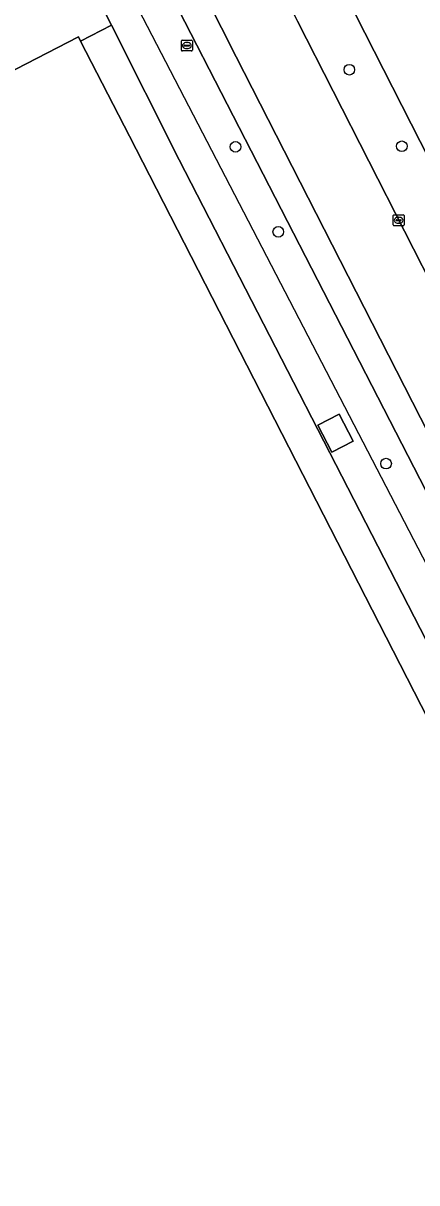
# Model space of a CAD drawing. Extents: x 158455 to 159797, y 387218 to 388672.
# Drawn here: x 159177.5 to 159213.7, y 387547.3 to 387654 of the extents above; entities that cross this region are included whole.
import ezdxf

# ---------------------------------------------------------------- set-up
doc = ezdxf.new("R2010")
doc.units = 0
for name, color, linetype in [('IMGEO_Berm_groen', 7, 'Continuous'), ('IMGEO_Boom', 7, 'Continuous'), ('IMGEO_Brandkraan', 7, 'Continuous'), ('IMGEO_Groenvoorziening', 7, 'Continuous'), ('IMGEO_Hek', 7, 'Continuous'), ('IMGEO_Kolk', 7, 'Continuous'), ('IMGEO_Pand', 7, 'Continuous'), ('IMGEO_Rijbaan_lokaal_gesloten', 7, 'Continuous'), ('IMGEO_Voetpad_open', 7, 'Continuous')]:
    doc.layers.add(name, color=color, linetype=linetype)

msp = doc.modelspace()

# ---------------------------------------------------------------- linework, layer by layer
at = {"layer": 'IMGEO_Berm_groen'}
for points in [[(159156.82, 387722.59), (159155.62, 387723.92), (159182.35, 387672.15), (159182.93, 387672.44), (159271.68, 387500), (159273.22, 387497.08), (159275.47, 387498.38), (159274.64, 387500), (159224.37, 387597.52), (159197.09, 387650.89)], [(159197.09, 387650.89), (159195.74, 387653.56), (159181.27, 387682.08)], [(159202.23, 387655.11), (159202.74, 387654.18), (159229, 387602.66), (159235.53, 387590.14), (159247.02, 387567.84), (159251.49, 387570.08), (159236.11, 387599.77), (159207.23, 387656.45), (159206.69, 387657.52), (159204.35, 387662.23)]]:
    msp.add_lwpolyline(points, dxfattribs=at)
at = {"layer": 'IMGEO_Boom'}
for centre in [(159207.5, 387649.71), (159197.02, 387642.61), (159212.33, 387642.67), (159200.96, 387634.8), (159210.88, 387613.48)]:
    msp.add_circle(centre, 0.489, dxfattribs=at)
at = {"layer": 'IMGEO_Brandkraan'}
for p, q in [((159192.05, 387651.5), (159192.05, 387652.35)), ((159192.12, 387652.43), (159192.97, 387652.43)), ((159192.3, 387651.92), (159192.3, 387651.93)), ((159192.35, 387651.97), (159192.75, 387651.97)), ((159192.53, 387652.21), (159192.56, 387652.21)), ((159192.79, 387651.93), (159192.79, 387651.92)), ((159193.05, 387652.35), (159193.05, 387651.5)), ((159192.97, 387651.43), (159192.12, 387651.43)), ((159192.74, 387651.88), (159192.34, 387651.88)), ((159192.56, 387651.65), (159192.53, 387651.65))]:
    msp.add_line(p, q, dxfattribs=at)
for points in [[(159192.05, 387651.5), (159192.05, 387652.35)], [(159192.12, 387652.43), (159192.97, 387652.43)], [(159193.05, 387652.35), (159193.05, 387651.5)], [(159192.97, 387651.43), (159192.12, 387651.43)]]:
    msp.add_lwpolyline(points, dxfattribs=at)
for centre, radius, start, end in [((159192.12, 387652.35), 0.0765, 91.552, 178.448), ((159192.12, 387652.35), 0.0765, 91.552, 178.448), ((159192.35, 387651.93), 0.0403, 85.8775, 175.7526), ((159192.75, 387651.93), 0.0386, 1.7309, 96.639), ((159192.97, 387652.35), 0.0765, 1.552, 88.448), ((159192.97, 387652.35), 0.0765, 1.552, 88.448), ((159192.12, 387651.5), 0.0765, 181.552, 268.448), ((159192.12, 387651.5), 0.0765, 181.552, 268.448), ((159192.34, 387651.92), 0.0366, 178.938, 274.7102), ((159192.75, 387651.93), 0.043, 264.8664, 352.4533), ((159192.97, 387651.5), 0.0765, 271.552, 358.448), ((159192.97, 387651.5), 0.0765, 271.552, 358.448)]:
    msp.add_arc(centre, radius, start, end, dxfattribs=at)
for centre, major_axis, ratio, start_param, end_param in [((159192.53, 387651.93), (-0.387, 0.002), 0.722429, 4.712389, 7.853982), ((159192.56, 387651.93), (-0.39, 0.002), 0.717154, 1.570796, 4.712389)]:
    msp.add_ellipse(centre, major_axis=major_axis, ratio=ratio, start_param=start_param, end_param=end_param, dxfattribs=at)
at = {"layer": 'IMGEO_Groenvoorziening'}
for points in [[(159181.83, 387517.06), (159167.84, 387544.44), (159152.43, 387536.58), (159178.55, 387485.48), (159192.31, 387458.61), (159189.89, 387457.37), (159170.38, 387447.33), (159173.97, 387440.24), (159212.14, 387462.19), (159250.69, 387484.1), (159270.98, 387495.79), (159273.22, 387497.08), (159271.68, 387500), (159182.93, 387672.44)], [(159175.85, 387660.63), (159178.11, 387661.78), (159178.05, 387661.93), (159178.51, 387662.18), (159179.46, 387660.36), (159180.45, 387660.84), (159180.66, 387660.42), (159181.92, 387661.1), (159185.61, 387653.79), (159191.85, 387641.42), (159246.17, 387535.85)]]:
    msp.add_lwpolyline(points, dxfattribs=at)
msp.add_lwpolyline([(159206.55, 387618.03), (159207.85, 387615.54), (159205.9, 387614.52), (159204.6, 387617.01)], close=True, dxfattribs=at)
at = {"layer": 'IMGEO_Hek'}
msp.add_lwpolyline([(159270.02, 387497.51), (159184.28, 387662.62)], dxfattribs=at)
at = {"layer": 'IMGEO_Kolk'}
for p, q in [((159211.54, 387635.44), (159211.54, 387636.29)), ((159211.61, 387636.36), (159212.46, 387636.36)), ((159212.03, 387636.14), (159212.05, 387636.14)), ((159212.54, 387636.29), (159212.54, 387635.44)), ((159212.46, 387635.36), (159211.61, 387635.36)), ((159211.8, 387635.86), (159211.8, 387635.87)), ((159211.84, 387635.91), (159212.24, 387635.91)), ((159212.23, 387635.82), (159211.84, 387635.82)), ((159212.05, 387635.58), (159212.02, 387635.58)), ((159212.28, 387635.87), (159212.28, 387635.86))]:
    msp.add_line(p, q, dxfattribs=at)
for points in [[(159211.54, 387635.44), (159211.54, 387636.29)], [(159211.61, 387636.36), (159212.46, 387636.36)], [(159212.54, 387636.29), (159212.54, 387635.44)], [(159212.46, 387635.36), (159211.61, 387635.36)]]:
    msp.add_lwpolyline(points, dxfattribs=at)
for centre, radius, start, end in [((159211.61, 387636.29), 0.0765, 91.552, 178.448), ((159211.61, 387636.29), 0.0765, 91.552, 178.448), ((159212.46, 387636.29), 0.0765, 1.552, 88.448), ((159212.46, 387636.29), 0.0765, 1.552, 88.448), ((159211.61, 387635.44), 0.0765, 181.552, 268.448), ((159211.61, 387635.44), 0.0765, 181.552, 268.448), ((159211.84, 387635.87), 0.0403, 85.8775, 175.7526), ((159211.83, 387635.86), 0.0366, 178.938, 274.7102), ((159212.24, 387635.86), 0.043, 264.8664, 352.4533), ((159212.24, 387635.87), 0.0386, 1.7309, 96.639), ((159212.46, 387635.44), 0.0765, 271.552, 358.448), ((159212.46, 387635.44), 0.0765, 271.552, 358.448)]:
    msp.add_arc(centre, radius, start, end, dxfattribs=at)
for centre, major_axis, ratio, start_param, end_param in [((159212.02, 387635.86), (-0.387, 0.002), 0.722429, 4.712389, 7.853982), ((159212.05, 387635.86), (-0.39, 0.002), 0.717154, 1.570796, 4.712389)]:
    msp.add_ellipse(centre, major_axis=major_axis, ratio=ratio, start_param=start_param, end_param=end_param, dxfattribs=at)
at = {"layer": 'IMGEO_Pand'}
msp.add_lwpolyline([(159243.35, 387534.41), (159215.41, 387588.73), (159212.19, 387595.01), (159189.1, 387640.01), (159187.26, 387643.6), (159182.77, 387652.34), (159182.57, 387652.74), (159174.86, 387648.79), (159175.59, 387647.37), (159153.72, 387636.15), (159152.63, 387635.58), (159151.89, 387637.01), (159146.31, 387634.13), (159146.16, 387634.06), (159146.33, 387633.73), (159149.53, 387627.31), (159164.42, 387598.06), (159147.23, 387589.26), (159159.26, 387565.77), (159165.25, 387557.85), (159172.67, 387543.33)], dxfattribs=at)
msp.add_lwpolyline([(159204.6, 387617.01), (159205.9, 387614.52), (159207.85, 387615.54), (159206.55, 387618.03)], close=True, dxfattribs=at)
at = {"layer": 'IMGEO_Rijbaan_lokaal_gesloten'}
for points in [[(159181.27, 387682.08), (159195.74, 387653.56), (159197.09, 387650.89), (159224.37, 387597.52), (159274.64, 387500), (159275.47, 387498.38), (159276.84, 387495.75), (159282.42, 387499.07), (159281.95, 387500), (159280.92, 387502.01), (159277.72, 387508.23), (159260.9, 387540.89), (159256.39, 387549.66), (159247.02, 387567.84), (159235.53, 387590.14), (159229, 387602.66), (159202.74, 387654.18)], [(159204.35, 387662.23), (159206.69, 387657.52), (159207.23, 387656.45), (159236.11, 387599.77), (159251.49, 387570.08), (159255.29, 387562.74), (159265.46, 387542.92), (159285.26, 387504.38), (159286.77, 387501.43), (159293.23, 387505.23)]]:
    msp.add_lwpolyline(points, dxfattribs=at)
at = {"layer": 'IMGEO_Voetpad_open'}
for points in [[(159175.59, 387647.37), (159174.86, 387648.79), (159182.57, 387652.74), (159182.77, 387652.34), (159185.61, 387653.79), (159181.92, 387661.1), (159180.66, 387660.42), (159179.2, 387659.64), (159178.67, 387660.69), (159178.11, 387661.78), (159175.85, 387660.63), (159144.52, 387644.53), (159142.54, 387643.51), (159143.09, 387642.42), (159143.6, 387641.42), (159142.8, 387641.04), (159142.81, 387641.01), (159146.31, 387634.13), (159151.89, 387637.01), (159152.63, 387635.58), (159153.72, 387636.15)], [(159191.85, 387641.42), (159185.61, 387653.79), (159182.77, 387652.34), (159187.26, 387643.6), (159189.1, 387640.01), (159212.19, 387595.01), (159215.41, 387588.73), (159243.35, 387534.41), (159246.17, 387535.85)]]:
    msp.add_lwpolyline(points, close=True, dxfattribs=at)

doc.saveas('drawing.dxf')
